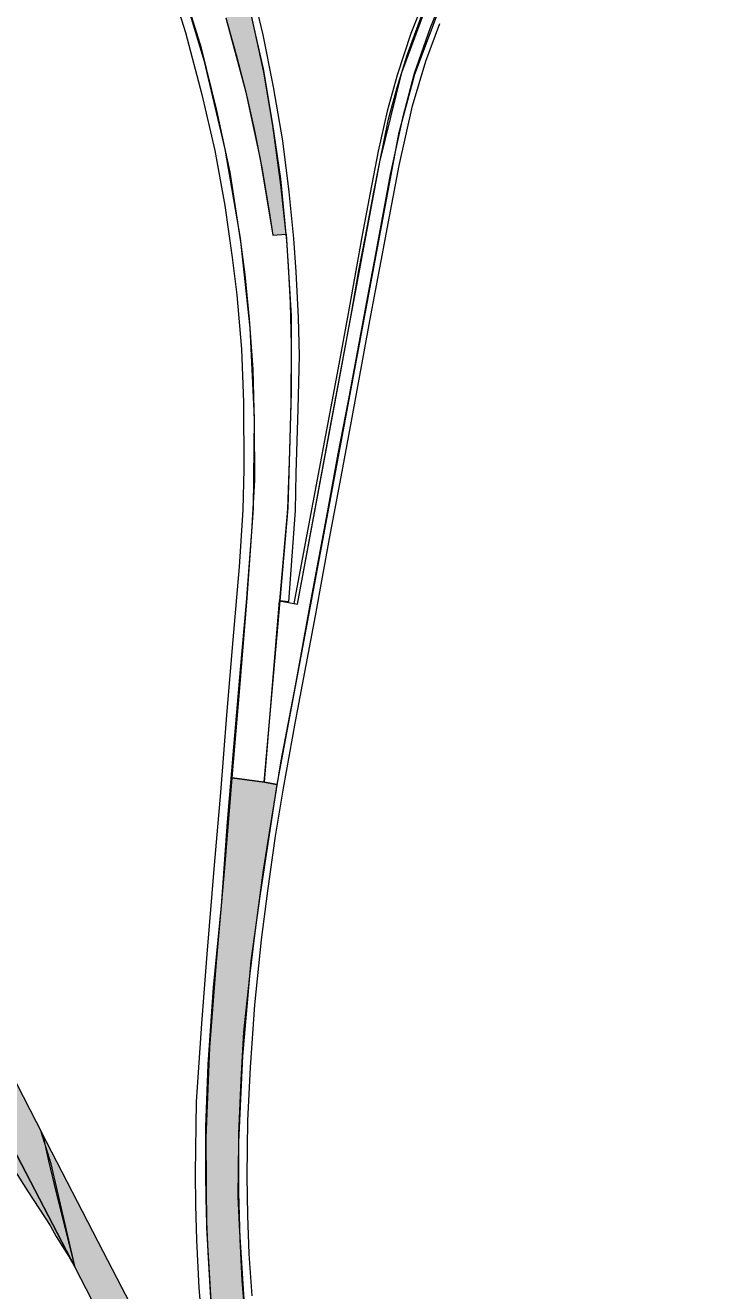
# Model space of a CAD drawing. Extents: x 2363427 to 2368559, y 6957299 to 6980140.
# Drawn here: x 2365612.5 to 2365647.5, y 6957615.4 to 6957678.5 of the extents above; entities that cross this region are included whole.
import ezdxf

# ---------------------------------------------------------------- set-up
doc = ezdxf.new("R2010")
doc.units = 0
doc.header["$LTSCALE"] = 5.6
for name, color, linetype, lineweight in [('11', 7, 'Continuous', 13), ('12', 7, 'Continuous', 13), ('13', 7, 'Continuous', 13), ('14', 7, 'Continuous', 13), ('9', 7, 'Continuous', 13)]:
    doc.layers.add(name, color=color, linetype=linetype, lineweight=lineweight)

msp = doc.modelspace()

# ---------------------------------------------------------------- hatches: boundary and pattern name
at = {"layer": '11'}
msp.add_hatch(color=256, dxfattribs=at).paths.add_polyline_path([(2365625.564, 6957668.086), (2365625.3, 6957670.838), (2365624.894, 6957673.559), (2365624.431, 6957676.338), (2365623.852, 6957678.886), (2365623.243, 6957681.26), (2365622.316, 6957684.56), (2365621.303, 6957687.513), (2365620.347, 6957690.061), (2365619.42, 6957692.233), (2365618.793, 6957693.552), (2365618.226, 6957693.292), (2365619.646, 6957690.041), (2365621.219, 6957685.826), (2365621.873, 6957683.811), (2365621.028, 6957683.501), (2365621.394, 6957682.478), (2365621.994, 6957680.693), (2365622.554, 6957678.88), (2365623.071, 6957677.036), (2365623.547, 6957675.162), (2365623.959, 6957673.325), (2365624.344, 6957671.388), (2365624.721, 6957669.216), (2365624.898, 6957668.029)])
at = {"layer": '13'}
msp.add_hatch(color=256, dxfattribs=at).paths.add_polyline_path([(2365622.033, 6957612.167), (2365621.875, 6957614.028), (2365621.602, 6957618.519), (2365621.564, 6957623.018), (2365621.762, 6957627.513), (2365622.091, 6957631.772), (2365622.501, 6957636.483), (2365622.874, 6957640.968), (2365624.482, 6957640.75), (2365625.1, 6957640.631), (2365624.275, 6957635.184), (2365623.804, 6957631.839), (2365623.38, 6957627.081), (2365623.191, 6957622.793), (2365623.157, 6957620.077), (2365623.238, 6957618.318), (2365623.427, 6957615.208), (2365623.621, 6957612.325)])
at = {"layer": '14'}
msp.add_hatch(color=256, dxfattribs=at).paths.add_polyline_path([(2365615.029, 6957616.538), (2365609.011, 6957628.091), (2365609.021, 6957627.977), (2365608.948, 6957627.918), (2365608.893, 6957627.918), (2365608.816, 6957627.979), (2365607.356, 6957630.282), (2365606.923, 6957631.334), (2365604.074, 6957635.607), (2365604.261, 6957634.008), (2365608.829, 6957626.388), (2365611.471, 6957622.231), (2365612.682, 6957620.321), (2365613.776, 6957618.631), (2365614.086, 6957618.097), (2365614.721, 6957617.099)])
at = {"layer": '9'}
for points in [[(2365603.834, 6957638.056), (2365615.029, 6957616.538), (2365614.527, 6957618.535), (2365614.104, 6957620.266), (2365613.722, 6957621.863), (2365613.431, 6957623.141), (2365605.864, 6957637.866), (2365603.534, 6957642.182)], [(2365623.877, 6957599.387), (2365615.029, 6957616.538), (2365613.827, 6957621.711), (2365613.332, 6957623.312), (2365616.416, 6957617.363), (2365617.349, 6957615.558), (2365618.953, 6957612.491), (2365620.104, 6957610.382), (2365620.352, 6957609.802), (2365622.502, 6957605.624), (2365623.031, 6957602.812), (2365623.433, 6957601.184), (2365623.644, 6957600.191)]]:
    msp.add_hatch(color=256, dxfattribs=at).paths.add_polyline_path(points)

# ---------------------------------------------------------------- linework, layer by layer
at = {"layer": '11'}
msp.add_lwpolyline([(2365622.554, 6957678.88), (2365623.071, 6957677.036), (2365623.547, 6957675.162), (2365623.959, 6957673.325), (2365624.344, 6957671.388), (2365624.721, 6957669.216), (2365624.898, 6957668.029), (2365625.564, 6957668.086), (2365625.3, 6957670.838), (2365624.894, 6957673.559), (2365624.431, 6957676.338), (2365623.852, 6957678.886)], dxfattribs=at)
at = {"layer": '12'}
for points in [[(2365619.605, 6957681.098), (2365620.544, 6957678.138), (2365621.357, 6957675.053), (2365622.004, 6957672.259), (2365622.504, 6957669.507), (2365622.877, 6957666.921), (2365623.1, 6957665.057), (2365623.343, 6957662.347), (2365623.431, 6957659.704), (2365623.453, 6957656.367), (2365623.409, 6957654.341), (2365623.211, 6957651.499), (2365622.902, 6957647.852), (2365622.594, 6957644.085), (2365622.285, 6957640.231), (2365621.977, 6957636.605), (2365621.602, 6957632.178), (2365621.338, 6957628.72), (2365621.073, 6957624.799), (2365621.019, 6957621.244), (2365621.036, 6957619.658), (2365621.089, 6957617.898), (2365621.211, 6957615.527), (2365621.385, 6957613.401)], [(2365623.547, 6957681.59), (2365624.402, 6957678.034), (2365624.924, 6957675.428), (2365625.383, 6957672.739), (2365625.696, 6957670.195), (2365625.927, 6957667.862), (2365626.054, 6957666.204), (2365626.166, 6957663.928), (2365626.208, 6957662.018), (2365626.152, 6957659.376), (2365626.054, 6957656.159), (2365626.018, 6957654.303), (2365625.682, 6957649.753), (2365625.243, 6957649.788), (2365625.647, 6957654.365), (2365625.744, 6957657.241), (2365625.815, 6957659.699), (2365625.829, 6957662.551), (2365625.786, 6957664.659), (2365625.674, 6957666.499), (2365625.604, 6957667.764), (2365625.299, 6957670.55), (2365624.903, 6957673.51), (2365624.444, 6957676.158), (2365623.839, 6957678.993)], [(2365632.703, 6957680.407), (2365631.794, 6957678.092), (2365631.099, 6957676.008), (2365630.601, 6957674.227), (2365630.155, 6957672.232), (2365629.764, 6957670.145), (2365629.36, 6957668.038), (2365629.042, 6957666.277), (2365628.652, 6957664.127), (2365628.169, 6957661.422), (2365625.951, 6957649.656), (2365626.128, 6957649.623), (2365628.323, 6957661.422), (2365628.826, 6957664.142), (2365629.187, 6957666.277), (2365629.533, 6957667.966), (2365629.923, 6957670.102), (2365630.226, 6957671.609), (2365630.672, 6957673.817), (2365631.099, 6957675.402), (2365631.598, 6957677.005), (2365632.4, 6957679.196)], [(2365621.838, 6957614.464), (2365621.664, 6957617.305), (2365621.594, 6957619.222), (2365621.559, 6957621.07), (2365621.558, 6957623.566), (2365621.668, 6957626.671), (2365621.933, 6957630.504), (2365622.329, 6957634.579), (2365622.638, 6957638.755), (2365622.946, 6957642.5), (2365623.277, 6957646.376), (2365623.585, 6957649.715), (2365623.85, 6957653.239), (2365624.004, 6957655.817), (2365623.982, 6957658.669), (2365623.916, 6957661.334), (2365623.739, 6957663.845), (2365623.519, 6957666.07), (2365623.299, 6957667.707), (2365622.776, 6957671.175), (2365622.108, 6957674.26), (2365621.336, 6957677.367), (2365620.523, 6957679.993)], [(2365633.469, 6957680.14), (2365632.757, 6957678.377), (2365631.955, 6957676.097), (2365631.367, 6957673.871), (2365630.761, 6957671.069), (2365629.976, 6957666.819), (2365629.579, 6957664.704), (2365628.654, 6957659.77), (2365628.147, 6957657.127), (2365627.64, 6957654.385), (2365626.803, 6957649.869), (2365626.01, 6957645.561), (2365625.304, 6957641.817), (2365624.709, 6957638.235), (2365624.423, 6957636.363), (2365623.982, 6957633.125), (2365623.74, 6957631.077), (2365623.431, 6957628.301), (2365623.299, 6957625.879), (2365623.189, 6957623.213), (2365623.181, 6957620.285), (2365623.251, 6957617.95), (2365623.355, 6957615.893), (2365623.495, 6957614.063)], [(2365623.861, 6957615.126), (2365623.722, 6957617.218), (2365623.652, 6957619.135), (2365623.617, 6957621.105), (2365623.652, 6957623.874), (2365623.784, 6957626.517), (2365624.004, 6957629.645), (2365624.335, 6957632.883), (2365624.643, 6957635.328), (2365625.04, 6957638.059), (2365625.437, 6957640.451), (2365626.032, 6957643.777), (2365627.023, 6957649.054), (2365627.728, 6957652.909), (2365628.257, 6957655.717), (2365628.83, 6957658.757), (2365629.734, 6957663.757), (2365630.306, 6957666.753), (2365630.732, 6957668.962), (2365631.208, 6957671.516), (2365631.866, 6957674.494), (2365632.543, 6957676.72), (2365633.238, 6957678.59)]]:
    msp.add_lwpolyline(points, dxfattribs=at)
at = {"layer": '13'}
for points in [[(2365624.482, 6957640.75), (2365625.234, 6957649.79), (2365626.128, 6957649.623), (2365627.783, 6957658.513), (2365630.236, 6957671.689), (2365631.337, 6957676.15), (2365632.908, 6957680.364), (2365634.945, 6957684.374), (2365637.423, 6957688.127), (2365640.311, 6957691.576), (2365643.57, 6957694.675), (2365647.159, 6957697.386), (2365647.509, 6957696.862), (2365644.871, 6957694.93), (2365642.035, 6957692.432), (2365640.149, 6957690.468), (2365637.703, 6957687.445), (2365635.688, 6957684.395), (2365633.537, 6957680.23), (2365631.965, 6957676.048), (2365631.168, 6957673.088), (2365625.1, 6957640.631)], [(2365622.033, 6957612.167), (2365621.875, 6957614.028), (2365621.602, 6957618.519), (2365621.564, 6957623.018), (2365621.762, 6957627.513), (2365622.091, 6957631.772), (2365622.501, 6957636.483), (2365622.874, 6957640.968), (2365624.482, 6957640.75), (2365625.1, 6957640.631), (2365624.275, 6957635.184), (2365623.804, 6957631.839), (2365623.38, 6957627.081), (2365623.191, 6957622.793), (2365623.157, 6957620.077), (2365623.238, 6957618.318), (2365623.427, 6957615.208), (2365623.621, 6957612.325)]]:
    msp.add_lwpolyline(points, close=True, dxfattribs=at)
msp.add_lwpolyline([(2365622.554, 6957678.88), (2365623.547, 6957675.162), (2365624.261, 6957671.827), (2365624.898, 6957668.029), (2365625.564, 6957668.086), (2365625.815, 6957664.008), (2365625.815, 6957660.21), (2365625.646, 6957654.429), (2365625.243, 6957649.788), (2365624.454, 6957640.759), (2365622.874, 6957640.968), (2365623.247, 6957645.452), (2365623.62, 6957649.937), (2365623.935, 6957654.425), (2365623.991, 6957658.924), (2365623.773, 6957663.418), (2365623.281, 6957667.89), (2365622.517, 6957672.324), (2365621.483, 6957676.703), (2365620.184, 6957681.011)], dxfattribs=at)
at = {"layer": '14'}
msp.add_lwpolyline([(2365615.029, 6957616.538), (2365609.011, 6957628.091), (2365609.021, 6957627.977), (2365608.948, 6957627.918), (2365608.893, 6957627.918), (2365608.816, 6957627.979), (2365607.356, 6957630.282), (2365606.923, 6957631.334), (2365604.074, 6957635.607), (2365604.261, 6957634.008), (2365608.829, 6957626.388), (2365611.471, 6957622.231), (2365612.682, 6957620.321), (2365613.776, 6957618.631), (2365614.086, 6957618.097), (2365614.721, 6957617.099)], close=True, dxfattribs=at)
at = {"layer": '9'}
for points in [[(2365603.834, 6957638.056), (2365615.029, 6957616.538), (2365614.527, 6957618.535), (2365614.104, 6957620.266), (2365613.722, 6957621.863), (2365613.431, 6957623.141), (2365605.864, 6957637.866), (2365603.534, 6957642.182)], [(2365623.877, 6957599.387), (2365615.029, 6957616.538), (2365613.827, 6957621.711), (2365613.332, 6957623.312), (2365616.416, 6957617.363), (2365617.349, 6957615.558), (2365618.953, 6957612.491), (2365620.104, 6957610.382), (2365620.352, 6957609.802), (2365622.502, 6957605.624), (2365623.031, 6957602.812), (2365623.433, 6957601.184), (2365623.644, 6957600.191)]]:
    msp.add_lwpolyline(points, close=True, dxfattribs=at)

doc.saveas('drawing.dxf')
